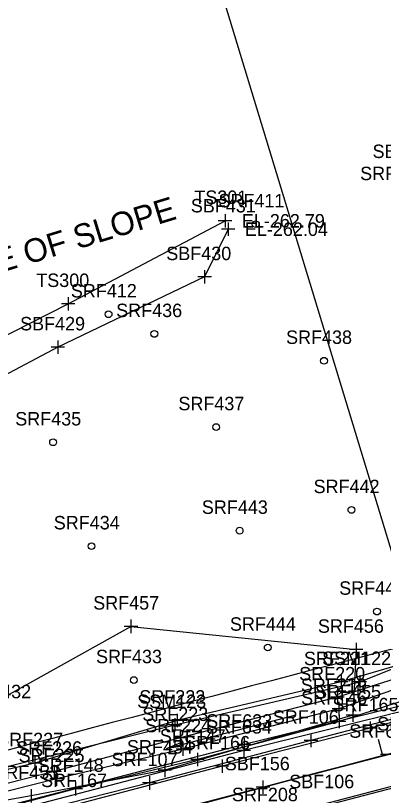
# Model space of a CAD drawing. Extents: x 818717 to 846077, y 440014 to 541392.
# Drawn here: x 832011.2 to 832120.6, y 493204.5 to 493436.5 of the extents above; entities that cross this region are included whole.
import ezdxf

# ---------------------------------------------------------------- set-up
doc = ezdxf.new("R2010")
doc.units = 0
for name, color, linetype in [('SURVEY - CENTERLINE - Preliminary', 7, 'Continuous'), ('SURVEY - CENTERLINE - Preliminary Text', 7, 'Continuous'), ('SURVEY - DRAINAGE - Area Shapes', 7, 'Continuous'), ('SURVEY - DRAINAGE - Area Shapes - Points - Locators', 7, 'Continuous'), ('SURVEY - DRAINAGE - Area Shapes - Points - Numbers', 7, 'Continuous'), ('SURVEY - DRAINAGE - Natural Features Text', 7, 'Continuous'), ('SURVEY - DTM - Breaklines', 7, 'Continuous'), ('SURVEY - DTM - Breaklines - Points - Elevations', 7, 'Continuous'), ('SURVEY - DTM - Breaklines - Points - Locators', 7, 'Continuous'), ('SURVEY - DTM - Breaklines - Points - Numbers', 7, 'Continuous'), ('SURVEY - DTM - Spot Points - Locators', 7, 'Continuous'), ('SURVEY - DTM - Spot Points - Point Numbers', 7, 'Continuous'), ('SURVEY - PROPERTY - ROW Lines', 7, 'Continuous'), ('SURVEY - TRAFFIC CONTROL - Pavement Marking - Points - Locators', 7, 'Continuous'), ('SURVEY - TRAFFIC CONTROL - Pavement Marking - Points - Numbers', 7, 'Continuous'), ('SURVEY - TRAFFIC CONTROL - Pavement Marking with Text', 7, 'Continuous'), ('SURVEY - TRANSPORTATION - Roads', 7, 'Continuous'), ('SURVEY - TRANSPORTATION - Roads - Points - Locators', 7, 'Continuous'), ('SURVEY - TRANSPORTATION - Roads - Points - Numbers', 7, 'Continuous'), ('SURVEY - UTILITIES - Electric (Overhead) with Text', 7, 'Continuous'), ('SURVEY - UTILITIES - Telephone (Underground) - Points - Locators', 7, 'Continuous'), ('SURVEY - UTILITIES - Telephone (Underground) - Points - Numbers', 7, 'Continuous'), ('SURVEY - UTILITIES - Telephone (Underground) with Text', 7, 'Continuous'), ('SURVEY - UTILITIES - Water - Points - Locators', 7, 'Continuous'), ('SURVEY - UTILITIES - Water - Points - Numbers', 7, 'Continuous'), ('SURVEY - UTILITIES - Water with Text', 7, 'Continuous'), ('SURVEY - VEGETATION - Features - Points - Elevations', 7, 'Continuous'), ('SURVEY - VEGETATION - Features - Points - Locators', 7, 'Continuous'), ('SURVEY - VEGETATION - Features - Points - Numbers', 7, 'Continuous'), ('SURVEY - VEGETATION - Features with Text', 7, 'Continuous')]:
    doc.layers.add(name, color=color, linetype=linetype)

msp = doc.modelspace()

# ---------------------------------------------------------------- linework, layer by layer
at = {"layer": 'SURVEY - CENTERLINE - Preliminary'}
msp.add_arc((846074.62, 440015.93), 55000, 104.635499, 105.043654, dxfattribs=at)
msp.add_arc((846074.62, 440015.93), 55000, 104.635499, 105.043654, dxfattribs=at)
msp.add_arc((846074.62, 440015.93), 55000, 104.635499, 105.043654, dxfattribs=at)
at = {"layer": 'SURVEY - CENTERLINE - Preliminary Text'}
msp.add_line((832120.42, 493216.31), (832119.15, 493221.15), dxfattribs=at)
at = {"layer": 'SURVEY - DRAINAGE - Area Shapes'}
msp.add_lwpolyline([(833331.86, 493535.43), (832825.85, 493400.54), (832121.68, 493216.64), (831495.16, 493049.75), (830960.37, 492909.24), (830124.73, 492686.08), (830069.9, 493396.23), (830870.86, 494031.84), (831248.11, 494413.67), (831536.95, 494545.33), (832050.07, 494534.01), (832097.96, 494614.84), (832139.36, 494784.62), (832167.46, 494840.58), (832274.31, 494844.36), (832647.22, 494804.13), (832934.24, 494910.41), (833081.03, 494456.05), (833331.86, 493535.43)], dxfattribs=at)
at = {"layer": 'SURVEY - DRAINAGE - Area Shapes - Points - Locators'}
msp.add_line((832123.68, 493216.64), (832119.68, 493216.64), dxfattribs=at)
at = {"layer": 'SURVEY - DRAINAGE - Natural Features Text'}
for p, q in [((832056.08, 493218.5), (832094.64, 493228.51)), ((832058.69, 493219.18), (832056.08, 493218.5))]:
    msp.add_line(p, q, dxfattribs=at)
msp.add_lwpolyline([(832056.08, 493218.5), (832060.8, 493220.4), (832060.34, 493219.6), (832061.13, 493219.14)], close=True, dxfattribs=at)
msp.add_lwpolyline([(832056.08, 493218.5), (832060.8, 493220.4), (832060.34, 493219.6), (832061.13, 493219.14), (832056.08, 493218.5)], dxfattribs=at)
at = {"layer": 'SURVEY - DTM - Breaklines'}
for points in [[(831606.4, 493385.07), (831626.56, 493343.84), (831646.81, 493316.23), (831679.76, 493323.16), (831722.46, 493321.1), (831763.56, 493324.84), (831796.15, 493317.51), (831818.82, 493314.11), (831838.63, 493302.24), (831870.09, 493310.69), (831913.57, 493326.74), (831932.6, 493323.34), (831965.15, 493326.35), (831998.83, 493336.61), (832026.78, 493350.77), (832073.48, 493375.47)], [(831770.96, 493123.4), (831813.86, 493135.07), (831857.39, 493146.73), (831900.86, 493158.47), (831946.48, 493170.59), (831992.71, 493182.98), (832039.15, 493195.18), (832084.76, 493206.97), (832129.99, 493218.78), (832149.29, 493223.98), (832194.39, 493235.62), (832247.61, 493249.75), (832293.49, 493261.68), (832340.52, 493273.78)], [(832142.59, 493248.12), (832139.68, 493247.54), (832108.04, 493238.25), (832059.21, 493226.8), (832016.93, 493214.13), (831977.53, 493204.88), (831934.18, 493192.82), (831885.96, 493181.02), (831841.41, 493171.23), (831796.37, 493166.38), (831801.69, 493181.68), (831795.28, 493183.83), (831789.32, 493168.76), (831775.78, 493173.56), (831765.85, 493166.76)], [(832140.22, 493244.36), (832106.95, 493233.7), (832060.11, 493221.66), (832022.66, 493211.6), (831981.44, 493201.09), (831935.37, 493189.1), (831887.47, 493176.86), (831843.25, 493166.04), (831798.12, 493162.94), (831794.2, 493164.7), (831799.41, 493178.67), (831795.65, 493181.96), (831790.41, 493167.38)], [(832140.95, 493241.96), (832107.3, 493230.3), (832060.96, 493218.28), (832023.31, 493209.39), (831981.76, 493198.9), (831936.65, 493186.2), (831888.63, 493174.71), (831844.24, 493162.67), (831795, 493159.67)], [(832140.88, 493237.3), (832107.45, 493226.49), (832065.3, 493215.2), (832029.04, 493206.5), (831988.85, 493195.72), (831947.28, 493184.33), (831903.99, 493173.8), (831854.37, 493161.21), (831813.24, 493150.7), (831784.54, 493147.95), (831766.05, 493144.17), (831768.61, 493132.98)]]:
    msp.add_lwpolyline(points, dxfattribs=at)
at = {"layer": 'SURVEY - DTM - Breaklines - Points - Locators'}
for p, q in [((832073.48, 493377.47), (832073.48, 493373.47)), ((832075.48, 493375.47), (832071.48, 493375.47)), ((832026.78, 493352.77), (832026.78, 493348.77)), ((832028.78, 493350.77), (832024.78, 493350.77)), ((832110.04, 493238.25), (832106.04, 493238.25)), ((832108.04, 493240.25), (832108.04, 493236.25)), ((832108.95, 493233.7), (832104.95, 493233.7)), ((832106.95, 493235.7), (832106.95, 493231.7)), ((832107.3, 493232.3), (832107.3, 493228.3)), ((832109.3, 493230.3), (832105.3, 493230.3)), ((832061.21, 493226.8), (832057.21, 493226.8)), ((832059.21, 493228.8), (832059.21, 493224.8)), ((832107.45, 493228.49), (832107.45, 493224.49)), ((832109.45, 493226.49), (832105.45, 493226.49)), ((832060.11, 493223.66), (832060.11, 493219.66)), ((832062.11, 493221.66), (832058.11, 493221.66)), ((832060.96, 493220.28), (832060.96, 493216.28)), ((832062.96, 493218.28), (832058.96, 493218.28)), ((832016.93, 493216.13), (832016.93, 493212.13)), ((832067.3, 493215.2), (832063.3, 493215.2)), ((832065.3, 493217.2), (832065.3, 493213.2)), ((832018.93, 493214.13), (832014.93, 493214.13)), ((832022.66, 493213.6), (832022.66, 493209.6)), ((832024.66, 493211.6), (832020.66, 493211.6)), ((832023.31, 493211.39), (832023.31, 493207.39)), ((832025.31, 493209.39), (832021.31, 493209.39)), ((832029.04, 493208.5), (832029.04, 493204.5)), ((832084.76, 493208.97), (832084.76, 493204.97)), ((832031.04, 493206.5), (832027.04, 493206.5)), ((832086.76, 493206.97), (832082.76, 493206.97))]:
    msp.add_line(p, q, dxfattribs=at)
at = {"layer": 'SURVEY - DTM - Spot Points - Locators'}
for centre in [(832082.59, 493374.46), (832038.84, 493347.65), (832052.44, 493341.81), (832102.92, 493333.83), (832070.84, 493314.09), (832022.31, 493309.56), (832111.07, 493289.43), (832077.82, 493283.27), (832033.76, 493278.64), (832118.68, 493259.19), (832086.18, 493248.49), (832046.34, 493238.82)]:
    msp.add_circle(centre, 1, dxfattribs=at)
at = {"layer": 'SURVEY - PROPERTY - ROW Lines'}
msp.add_arc((846074.62, 440015.93), 55030, 104.635499, 105.043649, dxfattribs=at)
at = {"layer": 'SURVEY - TRAFFIC CONTROL - Pavement Marking - Points - Locators'}
for p, q in [((832116.7, 493226.52), (832116.7, 493222.52)), ((832118.7, 493224.52), (832114.7, 493224.52)), ((832072.63, 493215.17), (832072.63, 493211.17)), ((832074.63, 493213.17), (832070.63, 493213.17))]:
    msp.add_line(p, q, dxfattribs=at)
at = {"layer": 'SURVEY - TRAFFIC CONTROL - Pavement Marking with Text'}
for points in [[(832159.39, 493235.77), (832116.7, 493224.52), (832072.63, 493213.17), (832030, 493201.97), (831987.46, 493190.83), (831936.58, 493177.36), (831894.1, 493165.96), (831849.46, 493153.92), (831808.03, 493142.52), (831768.36, 493131.66), (831727.87, 493120.89), (831684.5, 493109.18), (831641.68, 493097.86), (831599.16, 493086.58), (831554.58, 493074.61), (831511.86, 493063.5), (831467.07, 493051.66), (831425.05, 493040.69), (831380.34, 493029.11), (831337.84, 493017.82), (831296.13, 493006.89), (831251.61, 492995.36), (831208.94, 492984.12), (831169.87, 492973.88)], [(831174.64, 492955.97), (831217.88, 492967.4), (831260.2, 492978.43), (831305.6, 492990.16), (831350.87, 493002.2), (831397.34, 493014.25), (831441.59, 493025.83), (831487.77, 493037.91), (831534.41, 493050.33), (831587.19, 493064.38), (831630.52, 493075.92), (831676.82, 493088.3), (831723.86, 493100.96), (831758.43, 493110.25), (831806.28, 493123.18), (831848.98, 493134.67), (831896.65, 493147.52), (831940.52, 493159.26), (831989.17, 493172.11), (832037.06, 493184.69), (832086.82, 493197.77), (832134.83, 493210.3)]]:
    msp.add_lwpolyline(points, dxfattribs=at)
at = {"layer": 'SURVEY - TRANSPORTATION - Roads'}
for points in [[(832337.43, 493283.54), (832290.84, 493271.51), (832245.1, 493259.5), (832196.72, 493246.64), (832147.48, 493233.5), (832099.04, 493220.81), (832050.97, 493208.2), (832002.93, 493195.99), (831956.8, 493183.74), (831911.55, 493171.73), (831864.83, 493159.08), (831817.3, 493145.76), (831768.68, 493132.69)], [(832342.92, 493264.27), (832295.67, 493251.85), (832250.01, 493239.95), (832200.63, 493227.05), (832152.17, 493214.17), (832103.93, 493201.62), (832054.77, 493188.77), (832008.06, 493176.05), (831961.15, 493163.88), (831914.15, 493151.63), (831865.83, 493138.65), (831819.22, 493125.71), (831773.59, 493113.35)]]:
    msp.add_lwpolyline(points, dxfattribs=at)
at = {"layer": 'SURVEY - TRANSPORTATION - Roads - Points - Locators'}
for p, q in [((832099.04, 493222.81), (832099.04, 493218.81)), ((832101.04, 493220.81), (832097.04, 493220.81)), ((832052.97, 493208.2), (832048.97, 493208.2)), ((832050.97, 493210.2), (832050.97, 493206.2))]:
    msp.add_line(p, q, dxfattribs=at)
at = {"layer": 'SURVEY - UTILITIES - Electric (Overhead) with Text'}
msp.add_line((832147.85, 493195.27), (832052.13, 493510.37), dxfattribs=at)
at = {"layer": 'SURVEY - UTILITIES - Telephone (Underground) - Points - Locators'}
for p, q in [((832081.13, 493219.64), (832077.13, 493219.64)), ((832079.02, 493219.89), (832079.02, 493215.89)), ((832079.13, 493221.64), (832079.13, 493217.64)), ((832081.02, 493217.89), (832077.02, 493217.89))]:
    msp.add_line(p, q, dxfattribs=at)
at = {"layer": 'SURVEY - UTILITIES - Telephone (Underground) with Text'}
for points in [[(832336.84, 493284.72), (832273.67, 493269.41), (832254.65, 493265.33), (832241.32, 493260.67), (832203.09, 493249.29), (832136.87, 493232.13), (832079.02, 493217.89), (831981.8, 493192.44), (831904.38, 493171.41), (831843.31, 493154.78), (831799.38, 493142.99), (831790.74, 493148.24), (831757.75, 493149.99)], [(832214.24, 493268.88), (832214.09, 493255.37), (832202.72, 493250.84), (832136.43, 493233.69), (832079.13, 493219.64), (831981.43, 493194.27), (831903.88, 493173.04), (831842.73, 493156.61), (831799.25, 493144.57), (831792.09, 493149.13), (831757.2, 493152.41)]]:
    msp.add_lwpolyline(points, dxfattribs=at)
at = {"layer": 'SURVEY - UTILITIES - Water - Points - Locators'}
for p, q in [((832115.6, 493238.29), (832111.6, 493238.29)), ((832113.6, 493240.29), (832113.6, 493236.29)), ((832058.59, 493227.48), (832058.59, 493223.48)), ((832060.59, 493225.48), (832056.59, 493225.48))]:
    msp.add_line(p, q, dxfattribs=at)
at = {"layer": 'SURVEY - UTILITIES - Water with Text'}
msp.add_lwpolyline([(831168.53, 492982.83), (831221.68, 492997.59), (831271.35, 493010.03), (831320.05, 493023.02), (831382.11, 493039.09), (831464.43, 493059.02), (831521.6, 493075.98), (831637.27, 493105.47), (831699.54, 493130.69), (831734.63, 493142.29), (831763.92, 493149.4), (831800.53, 493157.83), (831844.47, 493169.57), (831878.73, 493177.18), (831933.72, 493193.59), (832000.95, 493211.25), (832058.59, 493225.48), (832113.6, 493238.29), (832172.68, 493261.93), (832217.98, 493273.66), (832269.17, 493287.2), (832330.79, 493299.45)], dxfattribs=at)
at = {"layer": 'SURVEY - VEGETATION - Features - Points - Locators'}
for p, q in [((832076.38, 493372.96), (832072.38, 493372.96)), ((832074.38, 493374.96), (832074.38, 493370.96)), ((832067.41, 493360.76), (832067.41, 493356.76)), ((832069.41, 493358.76), (832065.41, 493358.76)), ((832023.76, 493339.86), (832023.76, 493335.86)), ((832025.76, 493337.86), (832021.76, 493337.86)), ((832045.5, 493256.8), (832045.5, 493252.8)), ((832047.5, 493254.8), (832043.5, 493254.8)), ((832112.46, 493249.88), (832112.46, 493245.88)), ((832114.46, 493247.88), (832110.46, 493247.88)), ((832111.49, 493230.36), (832111.49, 493226.36)), ((832113.49, 493228.36), (832109.49, 493228.36)), ((832055.54, 493213.96), (832055.54, 493209.96)), ((832057.54, 493211.96), (832053.54, 493211.96)), ((832015.77, 493206.39), (832015.77, 493202.39))]:
    msp.add_line(p, q, dxfattribs=at)
at = {"layer": 'SURVEY - VEGETATION - Features with Text'}
for points in [[(832074.38, 493372.96), (832067.41, 493358.76), (832023.76, 493337.86), (831986.44, 493318.14), (831942.76, 493297.45), (831897.19, 493279.57), (831855.2, 493264.73), (831811.79, 493246.68), (831803.11, 493234.77), (831807.59, 493210.38), (831821.29, 493179.51), (831838.37, 493176.64), (831840.42, 493162.7), (831816.2, 493152.67), (831768.47, 493143.37), (831736.25, 493132.08), (831689.16, 493118.85), (831643.12, 493105.66), (831600.48, 493097.11)], [(831888.55, 493177.45), (831886.32, 493186.52), (831919.88, 493205.25), (831958.38, 493211.98), (831995.55, 493226.97), (832045.5, 493254.8), (832112.46, 493247.88), (832111.49, 493228.36), (832055.54, 493211.96), (832015.77, 493204.39), (831965.98, 493195.44), (831889.31, 493176.37)]]:
    msp.add_lwpolyline(points, dxfattribs=at)

# ---------------------------------------------------------------- texts
at = {"layer": 'SURVEY - DRAINAGE - Area Shapes - Points - Numbers'}
msp.add_text('SRF667', height=4, dxfattribs=at).set_placement((832110.44, 493221.64))
at = {"layer": 'SURVEY - DTM - Breaklines'}
msp.add_text('TOE OF SLOPE', height=7, rotation=17.0237, dxfattribs=at).set_placement((831993.78, 493355.99))
at = {"layer": 'SURVEY - DTM - Breaklines - Points - Elevations'}
msp.add_text('EL-262.79', height=4, dxfattribs=at).set_placement((832078.48, 493373.47))
at = {"layer": 'SURVEY - DTM - Breaklines - Points - Numbers'}
for s, p in [('TS301', (832064.35, 493380.47)), ('TS300', (832017.32, 493355.77)), ('SRF221', (832096.96, 493243.25)), ('SRF220', (832095.53, 493238.7)), ('SRF219', (832096.04, 493235.3)), ('SRF222', (832047.97, 493231.8)), ('SRF146', (832096.1, 493231.49)), ('SRF223', (832048.87, 493226.66)), ('SRF224', (832049.72, 493223.28)), ('SBF157', (832118.75, 493223.78)), ('SRF147', (832054.06, 493220.2)), ('SRF227', (832005.69, 493219.13)), ('SRF226', (832011.31, 493216.6)), ('SRF225', (832012.07, 493214.39)), ('SRF148', (832017.75, 493211.5)), ('SBF156', (832073.41, 493211.97))]:
    msp.add_text(s, height=4, dxfattribs=at).set_placement(p)
at = {"layer": 'SURVEY - DTM - Spot Points - Point Numbers'}
for s, p in [('SRF410', (832113.66, 493387.56)), ('SRF411', (832071.51, 493379.46)), ('SRF412', (832027.6, 493352.65)), ('SRF436', (832041.09, 493346.81)), ('SRF438', (832091.63, 493338.83)), ('SRF437', (832059.6, 493319.09)), ('SRF435', (832011.07, 493314.56)), ('SRF442', (832099.83, 493294.43)), ('SRF443', (832066.58, 493288.27)), ('SRF434', (832022.52, 493283.64)), ('SRF445', (832107.44, 493264.19)), ('SRF444', (832074.94, 493253.49)), ('SRF433', (832035.1, 493243.82)), ('SRF432', (831996.17, 493233.4))]:
    msp.add_text(s, height=4, dxfattribs=at).set_placement(p)
at = {"layer": 'SURVEY - TRAFFIC CONTROL - Pavement Marking - Points - Numbers'}
for s, p in [('SRF165', (832105.46, 493229.52)), ('SRF166', (832061.28, 493218.17)), ('SRF167', (832018.76, 493206.97)), ('SRF208', (832075.53, 493202.77))]:
    msp.add_text(s, height=4, dxfattribs=at).set_placement(p)
at = {"layer": 'SURVEY - TRANSPORTATION - Roads - Points - Numbers'}
for s, p in [('SRF106', (832087.69, 493225.81)), ('SRF107', (832039.73, 493213.2)), ('SBF106', (832092.58, 493206.62))]:
    msp.add_text(s, height=4, dxfattribs=at).set_placement(p)
at = {"layer": 'SURVEY - UTILITIES - Telephone (Underground) - Points - Numbers'}
for s, p in [('SRF634', (832067.78, 493222.89)), ('SRF633', (832067.89, 493224.64))]:
    msp.add_text(s, height=4, dxfattribs=at).set_placement(p)
at = {"layer": 'SURVEY - UTILITIES - Water - Points - Numbers'}
for s, p in [('SSM122', (832102.36, 493243.29)), ('SSM123', (832047.35, 493230.48))]:
    msp.add_text(s, height=4, dxfattribs=at).set_placement(p)
at = {"layer": 'SURVEY - VEGETATION - Features - Points - Elevations'}
msp.add_text('EL-262.04', height=4, dxfattribs=at).set_placement((832079.38, 493370.96))
at = {"layer": 'SURVEY - VEGETATION - Features - Points - Numbers'}
for s, p in [('SBF432', (832117.37, 493394.14)), ('SBF431', (832063.3, 493377.96)), ('SBF430', (832056, 493363.76)), ('SBF429', (832012.51, 493342.86)), ('SRF457', (832034.26, 493259.8)), ('SRF456', (832101.11, 493252.88)), ('SRF455', (832100.25, 493233.36)), ('SRF454', (832044.3, 493216.96)), ('SRF453', (832004.53, 493209.39))]:
    msp.add_text(s, height=4, dxfattribs=at).set_placement(p)

doc.saveas('drawing.dxf')
